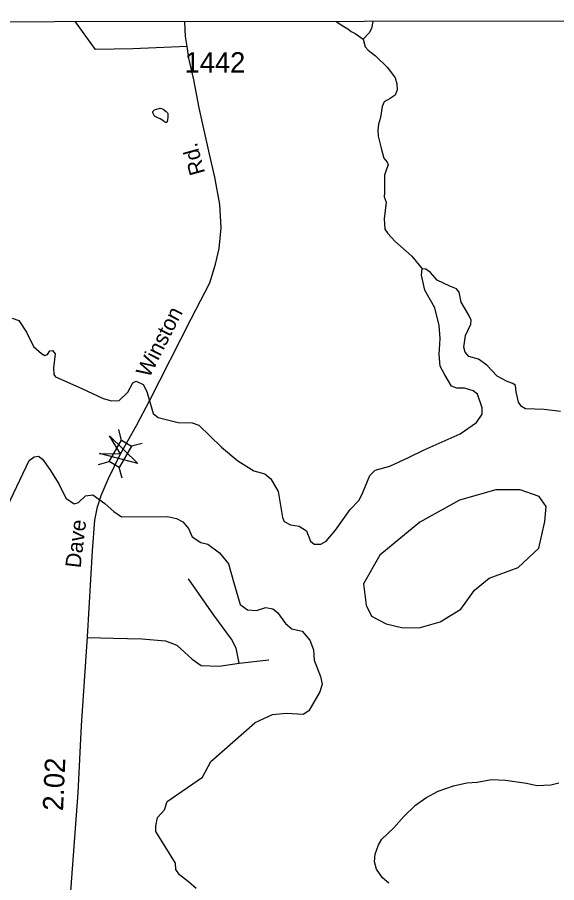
# Model space of a CAD drawing. Extents: x 2056842 to 2160602, y 826753 to 1016856.
# Drawn here: x 2113836 to 2117146, y 1010911 to 1016219 of the extents above; entities that cross this region are included whole.
import ezdxf

# ---------------------------------------------------------------- set-up
doc = ezdxf.new("R2010")
doc.units = 0
for name, color, linetype in [('Exist Boundary Political CountyLine', 7, 'Continuous'), ('Exist Hydrographic Island Shore', 7, 'Continuous'), ('Exist Hydrographic Lake Shore', 7, 'Continuous'), ('Exist Hydrographic Misc Water Feature', 7, 'Continuous'), ('Exist Road Non-System Type 51', 7, 'Continuous'), ('Exist Road Secondary Mileage Hundredths English Label', 7, 'Continuous'), ('Exist Road Secondary Structure Standard Bridge Attributed CELL', 7, 'Continuous'), ('Exist Road Secondary Structure Standard Bridge CELL', 7, 'Continuous'), ('Exist Road Secondary Type 51 Attributed', 7, 'Continuous'), ('Exist Road Secondary Type 51 Label', 7, 'Continuous'), ('Exist Road Secondary Type 51 Number Label', 7, 'Continuous')]:
    doc.layers.add(name, color=color, linetype=linetype)

msp = doc.modelspace()

# ---------------------------------------------------------------- linework, layer by layer
at = {"layer": 'Exist Boundary Political CountyLine'}
msp.add_lwpolyline([(2139721.4, 1016218.7), (2130978.8, 1016201.4), (2122234, 1016196.3), (2115964.3, 1016192.1), (2110262.3, 1016187.5)], dxfattribs=at)
at = {"layer": 'Exist Hydrographic Island Shore'}
msp.add_lwpolyline([(2116430.3, 1012512), (2116558.2, 1012588.2), (2116640.4, 1012705.8), (2116731.7, 1012778.3), (2116908.9, 1012844.1), (2117036.8, 1012962.9), (2117073.3, 1013125.6), (2117080.6, 1013218.8), (2117038.6, 1013279.1), (2116921.7, 1013321.2), (2116771.9, 1013321.2), (2116548.9, 1013257.4), (2116306.1, 1013121.9), (2116061.3, 1012920.9), (2115960.9, 1012743.6), (2115976.8, 1012613.1), (2116009.9, 1012546.7), (2116099.7, 1012499.2), (2116192.8, 1012477.3), (2116302.4, 1012475.5), (2116430.3, 1012512)], dxfattribs=at)
at = {"layer": 'Exist Hydrographic Lake Shore'}
for points in [[(2113805.5, 1014373.6), (2113844.7, 1014358.4), (2113892.8, 1014288.7), (2113935.9, 1014200), (2113985.3, 1014156.9), (2114004.3, 1014145.5), (2114020.3, 1014150.6), (2114035.5, 1014173.4), (2114052, 1014174.7), (2114068.4, 1014155.7), (2114058.3, 1014068.2), (2114059.6, 1014027.7), (2114069.7, 1014012.9), (2114231.3, 1013941.9), (2114363, 1013881.1), (2114413.6, 1013865.9), (2114461.7, 1013869.7), (2114513.6, 1013919.1), (2114545.3, 1013977.4), (2114565.5, 1013986.3), (2114607.3, 1013967.3), (2114631.4, 1013922.9), (2114670.6, 1013789.9), (2114700.5, 1013763.5), (2114822.1, 1013733.1), (2114908.2, 1013731), (2114950, 1013717), (2115017.1, 1013652.4), (2115089.2, 1013582.8), (2115189.3, 1013497.9), (2115288, 1013438.3), (2115353.9, 1013418.1), (2115391.8, 1013388.9), (2115437.4, 1013311.6), (2115463.4, 1013151.5), (2115473.5, 1013126.2), (2115512.8, 1013105.9), (2115565.9, 1013098.3), (2115610.3, 1013070.4), (2115634.3, 1013005.8), (2115658.4, 1012988.1), (2115697.6, 1012986.8), (2115730.5, 1013005.8), (2115787.5, 1013074.2), (2115878.3, 1013199.6), (2115932.8, 1013256.7), (2115955.5, 1013304.8), (2115999.9, 1013408.7), (2116031.5, 1013442.3), (2116122.7, 1013466.3), (2116235.4, 1013519.5), (2116331.6, 1013566.4), (2116553.8, 1013665.2), (2116652.6, 1013733.6), (2116689.3, 1013785.6), (2116689.3, 1013823), (2116658.9, 1013906.6), (2116633.6, 1013928.1), (2116579.1, 1013944.6), (2116532.3, 1013944.6), (2116499.4, 1013956.7), (2116458.8, 1014025.2), (2116431, 1014078.4), (2116424.7, 1014150.6), (2116431, 1014248.1), (2116424.7, 1014329.2), (2116398.1, 1014437.4), (2116336, 1014545.1), (2116315.8, 1014637.6), (2116320.8, 1014675.6)], [(2117169.3, 1013801.8), (2117069.3, 1013813.2), (2116954, 1013817), (2116928.7, 1013832.2), (2116912.3, 1013858.8), (2116896.4, 1013922.8), (2116893.9, 1013960.8), (2116877.4, 1013973.5), (2116842, 1013986.1), (2116781.2, 1014017.8), (2116716.6, 1014086.2), (2116666, 1014121.7), (2116606.5, 1014139.4), (2116585, 1014164.8), (2116576.6, 1014195.8), (2116586.7, 1014266.8), (2116619.6, 1014336.4), (2116620.9, 1014361.8), (2116605.7, 1014392.2), (2116558.9, 1014472), (2116547.5, 1014532.8), (2116531, 1014553.1), (2116490.5, 1014569.6), (2116412, 1014606.3), (2116371.5, 1014652.8), (2116343.6, 1014674.3), (2116320.8, 1014675.6)], [(2113756.2, 1013178.2), (2113909.4, 1013500), (2113938.5, 1013522.8), (2113965.1, 1013527.9), (2113990.5, 1013508.9), (2114036, 1013445.6), (2114090.5, 1013358.1), (2114134.8, 1013270.7), (2114185.4, 1013235.2), (2114212, 1013242.8), (2114254.6, 1013284.7), (2114298.9, 1013291), (2114373.6, 1013237.8), (2114428, 1013187.1), (2114474.9, 1013155.4), (2114756.8, 1013157), (2114813.5, 1013145.9), (2114851.4, 1013124.4), (2114885.6, 1013083.8), (2114909.7, 1013031.9), (2114961.6, 1012997.7), (2115004.7, 1012987.6), (2115076.8, 1012934.4), (2115132.5, 1012866.6), (2115165.5, 1012750), (2115203.4, 1012617), (2115249, 1012584), (2115303.5, 1012580.2), (2115361.7, 1012599.3), (2115404.8, 1012591.7), (2115432.6, 1012568.8), (2115482, 1012501.7), (2115520, 1012468.8), (2115583.3, 1012453.6), (2115630.1, 1012398.6), (2115652.9, 1012340.3), (2115658, 1012275.7), (2115697.2, 1012176.9), (2115706.1, 1012128.7), (2115692.2, 1012081.8), (2115625.1, 1011965.3), (2115590.9, 1011942.5), (2115487.1, 1011948.8), (2115399.7, 1011940.8), (2115293.3, 1011892.7)], [(2114932.5, 1010876.6), (2114886.9, 1010917.2), (2114831.2, 1010959.7), (2114808.4, 1010991.4), (2114805.9, 1011032), (2114685.6, 1011225.8), (2114685.6, 1011258.7), (2114695.7, 1011311.9), (2114738.8, 1011358.8), (2114755.2, 1011409.5), (2114973, 1011558.2), (2115023.6, 1011654.5), (2115293.3, 1011892.7)], [(2116116.5, 1010908.4), (2116076, 1010941.4), (2116040.5, 1010994.6), (2116027.8, 1011038.9), (2116031.6, 1011085.8), (2116051.9, 1011142.8), (2116072.2, 1011178.3), (2116146.5, 1011247.5), (2116208.5, 1011317.1), (2116279.4, 1011386.8), (2116342.7, 1011432.4), (2116418.7, 1011473), (2116512.4, 1011505.9), (2116593.4, 1011524.9), (2116658.6, 1011528.7), (2116746, 1011545.2), (2116830.8, 1011540.1), (2116960, 1011521.1), (2117023.3, 1011507.2), (2117109.4, 1011511), (2117158.4, 1011524.4)]]:
    msp.add_lwpolyline(points, dxfattribs=at)
at = {"layer": 'Exist Hydrographic Misc Water Feature'}
for points in [[(2115794.6, 1016192), (2115805.1, 1016184.3), (2115839.4, 1016162.5), (2115863.3, 1016148.5), (2115885.3, 1016132.7), (2115909.7, 1016118.8), (2115929.6, 1016104.8), (2115957.7, 1016085)], [(2116017.6, 1016192.2), (2116009.4, 1016151), (2115994.2, 1016123.2), (2115957.7, 1016085)], [(2115957.7, 1016085), (2115971.4, 1016038.3), (2115989.1, 1016018), (2116034.7, 1015982.5), (2116108.1, 1015910.3), (2116155, 1015847), (2116163.8, 1015810.2), (2116167.6, 1015774.8), (2116153.7, 1015740.6), (2116123.3, 1015720.3), (2116087.9, 1015700), (2116073.9, 1015670.9), (2116063.8, 1015605), (2116052.4, 1015564), (2116047.3, 1015525.9), (2116051.1, 1015489.2), (2116068.9, 1015417), (2116084.1, 1015354.9), (2116105.6, 1015330.8), (2116111.9, 1015314.4), (2116101.8, 1015286.5), (2116089.1, 1015251), (2116089.1, 1015211.1), (2116089.1, 1015144), (2116087.9, 1015118.6), (2116099.3, 1015084.4), (2116092.9, 1015033.8), (2116086.6, 1014981.8), (2116091.7, 1014919.7), (2116109.4, 1014892.2), (2116152.4, 1014845.4), (2116257.5, 1014752.9), (2116320.8, 1014675.6)], [(2114749.7, 1015641.6), (2114757.7, 1015633.7), (2114759.5, 1015629.7), (2114759.5, 1015623.7), (2114760, 1015603.7), (2114757.9, 1015591.7), (2114755.9, 1015577.8), (2114753.8, 1015573.8), (2114747.9, 1015573.7), (2114739.9, 1015577.5), (2114729.8, 1015585.6), (2114711.8, 1015595.5), (2114697.8, 1015601.4), (2114685.9, 1015607.4), (2114681.8, 1015609.4), (2114677.9, 1015613.3), (2114673.8, 1015621.3), (2114669.5, 1015629.3), (2114667.7, 1015635.4), (2114667.7, 1015641.3), (2114671.6, 1015645.3), (2114677.5, 1015651.4), (2114689.6, 1015655.4), (2114705.6, 1015659.5), (2114713.6, 1015661.5), (2114721.6, 1015659.6), (2114731.7, 1015655.6), (2114749.7, 1015641.6)]]:
    msp.add_lwpolyline(points, dxfattribs=at)
at = {"layer": 'Exist Road Non-System Type 51'}
msp.add_line((2115197.4, 1012257.2), (2115378.9, 1012277.7), dxfattribs=at)
for points in [[(2114877.8, 1016038.7), (2114543.9, 1016025), (2114315.4, 1016020.9), (2114193.5, 1016190.7)], [(2115197.4, 1012257.2), (2115179.3, 1012350.3), (2115149.8, 1012404.8), (2115040.9, 1012552.4), (2114886.9, 1012774)], [(2114267.8, 1012416.1), (2114424.9, 1012411.5), (2114599.5, 1012407), (2114744.7, 1012395.6), (2114815, 1012368.4), (2114908.1, 1012282.1), (2114963.8, 1012243.6), (2115074.9, 1012239.1), (2115197.4, 1012257.2)]]:
    msp.add_lwpolyline(points, dxfattribs=at)
at = {"layer": 'Exist Road Secondary Structure Standard Bridge Attributed CELL'}
msp.add_lwpolyline([(2114402.2, 1013652.8), (2114575.5, 1013481.3), (2114339.7, 1013543.2), (2114469.6, 1013541.7)], close=True, dxfattribs=at)
at = {"layer": 'Exist Road Secondary Structure Standard Bridge CELL'}
for p, q in [((2114476, 1013624.3), (2114458.2, 1013690.9)), ((2114535.8, 1013589.8), (2114602.4, 1013607.7)), ((2114333.5, 1013475.7), (2114400.2, 1013493.6)), ((2114479.2, 1013391.7), (2114461.3, 1013458.3))]:
    msp.add_line(p, q, dxfattribs=at)
msp.add_lwpolyline([(2114400.2, 1013493.6), (2114475.7, 1013624.5), (2114536.9, 1013589.2), (2114461.3, 1013458.3)], close=True, dxfattribs=at)
at = {"layer": 'Exist Road Secondary Type 51 Attributed'}
for points in [[(2114469.6, 1013541.7), (2114567.2, 1013715.9), (2114646.6, 1013866.9), (2114902.4, 1014370.3), (2115017.5, 1014590), (2115052.7, 1014705.8), (2115074.2, 1014801.1), (2115086.7, 1014928.3), (2115078.2, 1015070.7), (2115047.6, 1015237.6), (2115015.8, 1015379.5), (2114952.8, 1015662.8), (2114919.9, 1015835.4), (2114888.8, 1015968.9), (2114877.8, 1016038.7), (2114868.2, 1016100.3), (2114864.1, 1016189.2)], [(2113728.5, 1009025.9), (2113837.4, 1009114.5), (2113936, 1009228), (2114023.9, 1009362.5), (2114071.6, 1009474.9), (2114106.7, 1009597.5), (2114131.1, 1009750.2), (2114135.7, 1009964.7), (2114149.8, 1010420.5), (2114162.9, 1010830.8), (2114194.1, 1011244.6), (2114208.8, 1011462.6), (2114229.2, 1011874.7), (2114267.7, 1012420.1), (2114297.7, 1012947.1), (2114311.4, 1013134.9), (2114327.7, 1013216.8), (2114349.6, 1013285.1), (2114393.2, 1013386.1), (2114469.6, 1013541.7)]]:
    msp.add_lwpolyline(points, dxfattribs=at)

# ---------------------------------------------------------------- texts
at = {"layer": 'Exist Road Secondary Mileage Hundredths English Label'}
msp.add_text('2.02', height=125, rotation=87.3859, dxfattribs=at).set_placement((2114116.5, 1011349.7))
at = {"layer": 'Exist Road Secondary Type 51 Label'}
for s, rotation, p in [('Rd.', 105.5157, (2114989.3, 1015265.5)), ('Winston', 62.988, (2114645.2, 1014002.9)), ('Dave', 83.194, (2114224.2, 1012838))]:
    msp.add_text(s, height=95, rotation=rotation, dxfattribs=at).set_placement(p)
at = {"layer": 'Exist Road Secondary Type 51 Number Label'}
msp.add_text('1442', height=125, dxfattribs=at).set_placement((2114863, 1015879.8))

doc.saveas('drawing.dxf')
